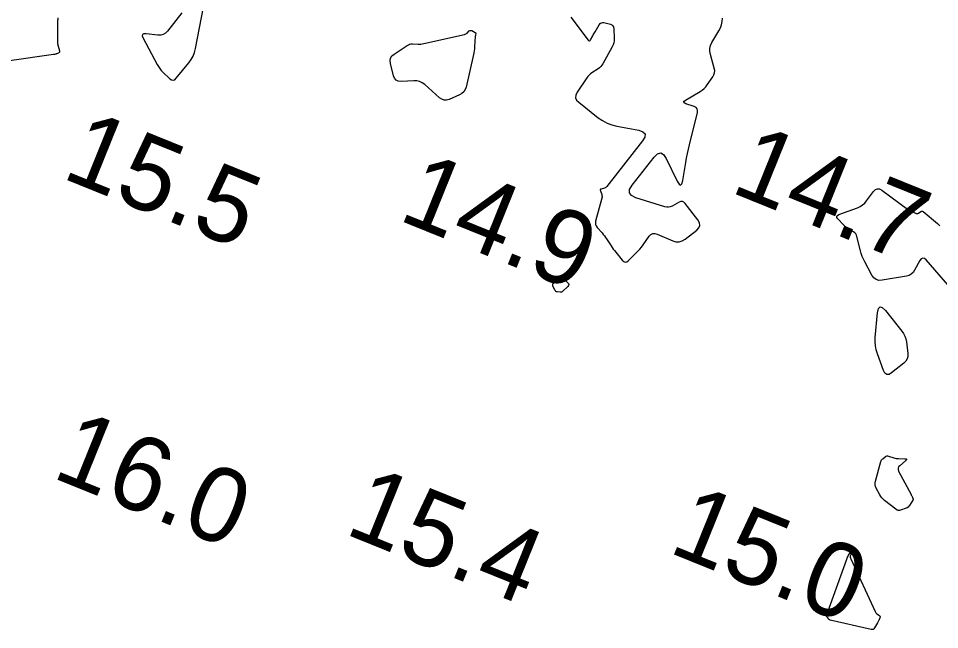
# Model space of a CAD drawing. Extents: x 3040093 to 3056816, y 408076 to 509144.
# Drawn here: x 3043852.6 to 3043914.5, y 439780 to 439821 of the extents above; entities that cross this region are included whole.
import ezdxf

# ---------------------------------------------------------------- set-up
doc = ezdxf.new("R2010")
doc.units = 0
doc.layers.add('V-CHAN-CONT-EL15', color=7, linetype='Continuous')
doc.layers.add('V-TOPO-SOUN-0810', color=7, linetype='Continuous')

msp = doc.modelspace()

# ---------------------------------------------------------------- linework, layer by layer
at = {"layer": 'V-CHAN-CONT-EL15'}
for points in [[(3043863.564, 439821.376), (3043862.602, 439820.137), (3043862.47, 439820.003), (3043862.32, 439819.915), (3043862.152, 439819.871), (3043861.964, 439819.873), (3043861.176, 439819.971), (3043861.015, 439819.971), (3043860.927, 439819.92), (3043860.912, 439819.82), (3043860.969, 439819.67), (3043861.917, 439817.9), (3043861.998, 439817.763), (3043862.088, 439817.633), (3043862.189, 439817.511), (3043862.299, 439817.396), (3043862.76, 439816.952), (3043862.874, 439816.871), (3043862.984, 439816.848), (3043863.09, 439816.884), (3043863.193, 439816.979), (3043864.032, 439818.012), (3043864.19, 439818.232), (3043864.318, 439818.467), (3043864.415, 439818.716), (3043864.482, 439818.979), (3043865.011, 439821.753)], [(3043851.992, 439818.185), (3043854.944, 439818.596), (3043854.965, 439818.599), (3043854.986, 439818.602), (3043855.007, 439818.606), (3043855.028, 439818.61), (3043855.11, 439818.628), (3043855.131, 439818.633), (3043855.151, 439818.639), (3043855.171, 439818.646), (3043855.191, 439818.654), (3043855.329, 439818.715), (3043855.354, 439818.73), (3043855.369, 439818.75), (3043855.374, 439818.774), (3043855.369, 439818.803), (3043855.277, 439819.111), (3043855.261, 439819.174), (3043855.249, 439819.236), (3043855.242, 439819.3), (3043855.239, 439819.364), (3043855.232, 439820.798), (3043855.236, 439820.878), (3043855.248, 439820.956), (3043855.269, 439821.032)], [(3043889.7, 439821.087), (3043890.858, 439819.549), (3043890.903, 439819.504), (3043890.946, 439819.491), (3043890.986, 439819.51), (3043891.024, 439819.561), (3043891.171, 439819.827), (3043891.208, 439819.893), (3043891.246, 439819.96), (3043891.283, 439820.026), (3043891.321, 439820.092), (3043891.6, 439820.578), (3043891.661, 439820.658), (3043891.736, 439820.708), (3043891.824, 439820.727), (3043891.925, 439820.715), (3043892.354, 439820.604), (3043892.448, 439820.566), (3043892.517, 439820.507), (3043892.561, 439820.427), (3043892.579, 439820.327), (3043892.612, 439819.651), (3043892.609, 439819.504), (3043892.586, 439819.361), (3043892.543, 439819.223), (3043892.481, 439819.09), (3043891.855, 439817.96), (3043891.789, 439817.857), (3043891.713, 439817.764), (3043891.626, 439817.681), (3043891.528, 439817.609), (3043891.113, 439817.34), (3043891.014, 439817.268), (3043890.923, 439817.188), (3043890.841, 439817.099), (3043890.768, 439817.001), (3043890.12, 439816.042), (3043890.029, 439815.855), (3043890.016, 439815.679), (3043890.082, 439815.516), (3043890.226, 439815.366), (3043891.537, 439814.336), (3043891.826, 439814.135), (3043892.132, 439813.973), (3043892.455, 439813.849), (3043892.796, 439813.764), (3043894.256, 439813.487), (3043894.542, 439813.391), (3043894.682, 439813.24), (3043894.675, 439813.035), (3043894.522, 439812.775), (3043892.116, 439809.716), (3043892.081, 439809.678), (3043892.041, 439809.647), (3043891.997, 439809.622), (3043891.948, 439809.604), (3043891.744, 439809.547), (3043891.701, 439809.528), (3043891.676, 439809.501), (3043891.669, 439809.464), (3043891.679, 439809.419), (3043891.772, 439809.169), (3043891.789, 439809.111), (3043891.796, 439809.052), (3043891.794, 439808.993), (3043891.783, 439808.933), (3043891.362, 439807.397), (3043891.343, 439807.279), (3043891.354, 439807.168), (3043891.394, 439807.064), (3043891.463, 439806.967), (3043891.799, 439806.594), (3043891.88, 439806.499), (3043891.958, 439806.401), (3043892.032, 439806.299), (3043892.102, 439806.195), (3043892.397, 439805.734), (3043892.47, 439805.624), (3043892.547, 439805.515), (3043892.626, 439805.409), (3043892.709, 439805.305), (3043893.146, 439804.772), (3043893.249, 439804.678), (3043893.355, 439804.643), (3043893.463, 439804.667), (3043893.575, 439804.749), (3043894.097, 439805.261), (3043894.218, 439805.386), (3043894.334, 439805.516), (3043894.445, 439805.651), (3043894.549, 439805.791), (3043894.963, 439806.372), (3043895.074, 439806.49), (3043895.199, 439806.554), (3043895.339, 439806.564), (3043895.495, 439806.521), (3043896.539, 439806.074), (3043896.76, 439806.008), (3043896.974, 439806.004), (3043897.179, 439806.061), (3043897.377, 439806.181), (3043898.152, 439806.782), (3043898.302, 439806.937), (3043898.367, 439807.103), (3043898.345, 439807.28), (3043898.237, 439807.468), (3043897.375, 439808.57), (3043897.288, 439808.655), (3043897.192, 439808.697), (3043897.087, 439808.697), (3043896.973, 439808.654), (3043896.501, 439808.398), (3043896.381, 439808.347), (3043896.259, 439808.322), (3043896.135, 439808.323), (3043896.008, 439808.351), (3043894.067, 439808.962), (3043893.777, 439809.1), (3043893.637, 439809.286), (3043893.648, 439809.517), (3043893.81, 439809.796), (3043895.297, 439811.686), (3043895.526, 439811.907), (3043895.737, 439811.966), (3043895.931, 439811.863), (3043896.106, 439811.598), (3043896.843, 439810.071), (3043896.965, 439809.868), (3043897.067, 439809.809), (3043897.149, 439809.894), (3043897.21, 439810.123), (3043897.416, 439811.324), (3043897.47, 439811.624), (3043897.53, 439811.923), (3043897.595, 439812.22), (3043897.665, 439812.517), (3043898.2, 439814.691), (3043898.214, 439814.824), (3043898.183, 439814.933), (3043898.108, 439815.018), (3043897.989, 439815.079), (3043897.423, 439815.273), (3043897.315, 439815.325), (3043897.275, 439815.383), (3043897.303, 439815.449), (3043897.398, 439815.521), (3043898.387, 439816.1), (3043898.523, 439816.189), (3043898.646, 439816.291), (3043898.758, 439816.406), (3043898.858, 439816.534), (3043899.235, 439817.071), (3043899.312, 439817.208), (3043899.354, 439817.351), (3043899.361, 439817.5), (3043899.334, 439817.654), (3043899.07, 439818.585), (3043899.033, 439818.79), (3043899.037, 439818.99), (3043899.083, 439819.184), (3043899.172, 439819.372), (3043899.641, 439820.171), (3043899.743, 439820.37), (3043899.819, 439820.576), (3043899.869, 439820.791), (3043899.894, 439821.013)], [(3043915.032, 439803.118), (3043913.562, 439804.788), (3043913.444, 439804.889), (3043913.335, 439804.914), (3043913.234, 439804.865), (3043913.142, 439804.739), (3043912.793, 439804.087), (3043912.693, 439803.941), (3043912.57, 439803.827), (3043912.423, 439803.747), (3043912.253, 439803.699), (3043910.613, 439803.422), (3043910.395, 439803.414), (3043910.207, 439803.467), (3043910.05, 439803.583), (3043909.922, 439803.76), (3043909.439, 439804.658), (3043909.35, 439804.836), (3043909.273, 439805.019), (3043909.207, 439805.206), (3043909.153, 439805.398), (3043908.915, 439806.36), (3043908.882, 439806.455), (3043908.833, 439806.538), (3043908.767, 439806.609), (3043908.685, 439806.669), (3043908.327, 439806.882), (3043908.239, 439806.938), (3043908.157, 439807), (3043908.079, 439807.068), (3043908.006, 439807.142), (3043907.63, 439807.551), (3043907.569, 439807.639), (3043907.56, 439807.714), (3043907.603, 439807.777), (3043907.697, 439807.827), (3043908.962, 439808.292), (3043909.139, 439808.371), (3043909.298, 439808.473), (3043909.441, 439808.598), (3043909.566, 439808.746), (3043910.034, 439809.383), (3043910.156, 439809.507), (3043910.289, 439809.563), (3043910.432, 439809.55), (3043910.586, 439809.467), (3043912.315, 439808.201), (3043912.376, 439808.158), (3043912.439, 439808.12), (3043912.504, 439808.084), (3043912.571, 439808.052), (3043912.889, 439807.91), (3043912.932, 439807.896), (3043912.975, 439807.894), (3043913.016, 439807.904), (3043913.056, 439807.926), (3043913.214, 439808.039), (3043913.254, 439808.059), (3043913.292, 439808.065), (3043913.33, 439808.056), (3043913.368, 439808.033), (3043914.335, 439807.221), (3043914.495, 439807.066)]]:
    msp.add_lwpolyline(points, dxfattribs=at)
for points in [[(3043883.288, 439819.883), (3043883.285, 439819.861), (3043883.283, 439819.838), (3043883.281, 439819.816), (3043883.229, 439819.084), (3043883.217, 439818.955), (3043883.2, 439818.826), (3043883.179, 439818.699), (3043883.153, 439818.572), (3043882.662, 439816.391), (3043882.603, 439816.217), (3043882.51, 439816.072), (3043882.384, 439815.955), (3043882.224, 439815.866), (3043881.516, 439815.567), (3043881.343, 439815.517), (3043881.179, 439815.518), (3043881.023, 439815.57), (3043880.875, 439815.672), (3043879.88, 439816.556), (3043879.715, 439816.677), (3043879.538, 439816.761), (3043879.347, 439816.807), (3043879.143, 439816.814), (3043878.298, 439816.77), (3043878.108, 439816.786), (3043877.958, 439816.856), (3043877.848, 439816.979), (3043877.779, 439817.156), (3043877.577, 439817.978), (3043877.556, 439818.169), (3043877.59, 439818.337), (3043877.679, 439818.484), (3043877.825, 439818.609), (3043878.703, 439819.188), (3043878.785, 439819.234), (3043878.87, 439819.266), (3043878.96, 439819.283), (3043879.053, 439819.287), (3043879.435, 439819.274), (3043879.53, 439819.274), (3043879.625, 439819.28), (3043879.719, 439819.292), (3043879.812, 439819.309), (3043882.548, 439819.922), (3043882.597, 439819.936), (3043882.642, 439819.956), (3043882.684, 439819.983), (3043882.723, 439820.015), (3043882.873, 439820.158), (3043882.912, 439820.186), (3043882.952, 439820.199), (3043882.995, 439820.198), (3043883.039, 439820.181), (3043883.274, 439820.058), (3043883.291, 439820.046), (3043883.302, 439820.031), (3043883.307, 439820.014), (3043883.306, 439819.993), (3043883.292, 439819.905)], [(3043888.978, 439803.597), (3043889.05, 439803.613), (3043889.122, 439803.595), (3043889.194, 439803.544), (3043889.484, 439803.269), (3043889.535, 439803.204), (3043889.553, 439803.139), (3043889.537, 439803.073), (3043889.487, 439803.007), (3043889.159, 439802.681), (3043889.121, 439802.651), (3043889.079, 439802.63), (3043889.034, 439802.62), (3043888.985, 439802.62), (3043888.783, 439802.641), (3043888.735, 439802.651), (3043888.695, 439802.671), (3043888.662, 439802.702), (3043888.636, 439802.742), (3043888.498, 439803.018), (3043888.477, 439803.077), (3043888.477, 439803.132), (3043888.498, 439803.183), (3043888.539, 439803.23), (3043888.904, 439803.549)], [(3043912.047, 439799.845), (3043912.135, 439799.673), (3043912.197, 439799.49), (3043912.235, 439799.296), (3043912.337, 439798.5), (3043912.34, 439798.31), (3043912.297, 439798.139), (3043912.208, 439797.987), (3043912.073, 439797.853), (3043911.249, 439797.203), (3043911.073, 439797.1), (3043910.923, 439797.092), (3043910.8, 439797.177), (3043910.703, 439797.357), (3043910.287, 439798.488), (3043910.206, 439798.754), (3043910.155, 439799.024), (3043910.135, 439799.298), (3043910.146, 439799.576), (3043910.302, 439801.241), (3043910.36, 439801.522), (3043910.466, 439801.641), (3043910.621, 439801.599), (3043910.824, 439801.396), (3043911.934, 439800.007)], [(3043911.463, 439791.479), (3043911.542, 439791.463), (3043911.621, 439791.453), (3043911.702, 439791.448), (3043912.142, 439791.44), (3043912.221, 439791.43), (3043912.254, 439791.405), (3043912.244, 439791.364), (3043912.189, 439791.307), (3043911.787, 439790.97), (3043911.713, 439790.888), (3043911.677, 439790.8), (3043911.677, 439790.704), (3043911.716, 439790.601), (3043912.553, 439789.031), (3043912.569, 439789), (3043912.585, 439788.968), (3043912.601, 439788.937), (3043912.617, 439788.905), (3043912.679, 439788.777), (3043912.69, 439788.745), (3043912.692, 439788.714), (3043912.686, 439788.683), (3043912.671, 439788.653), (3043912.45, 439788.306), (3043912.403, 439788.243), (3043912.348, 439788.191), (3043912.284, 439788.149), (3043912.212, 439788.117), (3043911.851, 439787.99), (3043911.767, 439787.971), (3043911.687, 439787.973), (3043911.61, 439787.996), (3043911.536, 439788.041), (3043910.77, 439788.631), (3043910.675, 439788.714), (3043910.589, 439788.804), (3043910.514, 439788.904), (3043910.449, 439789.012), (3043910.209, 439789.462), (3043910.16, 439789.576), (3043910.136, 439789.692), (3043910.135, 439789.811), (3043910.158, 439789.933), (3043910.529, 439791.254), (3043910.548, 439791.307), (3043910.575, 439791.355), (3043910.609, 439791.398), (3043910.651, 439791.436), (3043910.833, 439791.579), (3043910.88, 439791.608), (3043910.929, 439791.623), (3043910.98, 439791.626), (3043911.034, 439791.615), (3043911.386, 439791.501)], [(3043910.357, 439780.546), (3043910.336, 439780.503), (3043910.314, 439780.461), (3043910.292, 439780.42), (3043910.105, 439780.08), (3043910.061, 439780.021), (3043910.008, 439779.984), (3043909.944, 439779.969), (3043909.871, 439779.976), (3043907.119, 439780.61), (3043907.095, 439780.618), (3043907.074, 439780.628), (3043907.054, 439780.642), (3043907.037, 439780.659), (3043906.951, 439780.755), (3043906.93, 439780.779), (3043906.895, 439780.819), (3043906.89, 439780.827), (3043906.886, 439780.836), (3043906.884, 439780.846), (3043906.885, 439780.856), (3043906.907, 439780.985), (3043906.912, 439781.01), (3043906.918, 439781.034), (3043906.925, 439781.059), (3043906.933, 439781.083), (3043908.235, 439784.7), (3043908.261, 439784.766), (3043908.29, 439784.832), (3043908.324, 439784.895), (3043908.36, 439784.957), (3043908.521, 439785.213), (3043908.549, 439785.253), (3043908.564, 439785.264), (3043908.566, 439785.246), (3043908.554, 439785.199), (3043908.482, 439784.951), (3043908.47, 439784.889), (3043908.469, 439784.829), (3043908.479, 439784.769), (3043908.501, 439784.71), (3043910.138, 439781.176), (3043910.161, 439781.133), (3043910.189, 439781.093), (3043910.222, 439781.057), (3043910.259, 439781.026), (3043910.422, 439780.903), (3043910.453, 439780.872), (3043910.469, 439780.838), (3043910.47, 439780.801), (3043910.458, 439780.76), (3043910.377, 439780.588)]]:
    msp.add_lwpolyline(points, close=True, dxfattribs=at)

# ---------------------------------------------------------------- texts
at = {"layer": 'V-TOPO-SOUN-0810'}
for s, p in [('15.5 ', (3043855.403, 439810.33)), ('14.7 ', (3043900.313, 439809.38)), ('14.9 ', (3043878.003, 439807.51)), ('16.0 ', (3043854.743, 439790.22)), ('15.4 ', (3043874.403, 439786.44)), ('15.0 ', (3043896.153, 439785.2))]:
    msp.add_text(s, height=5, rotation=338, dxfattribs=at).set_placement(p)

doc.saveas('drawing.dxf')
